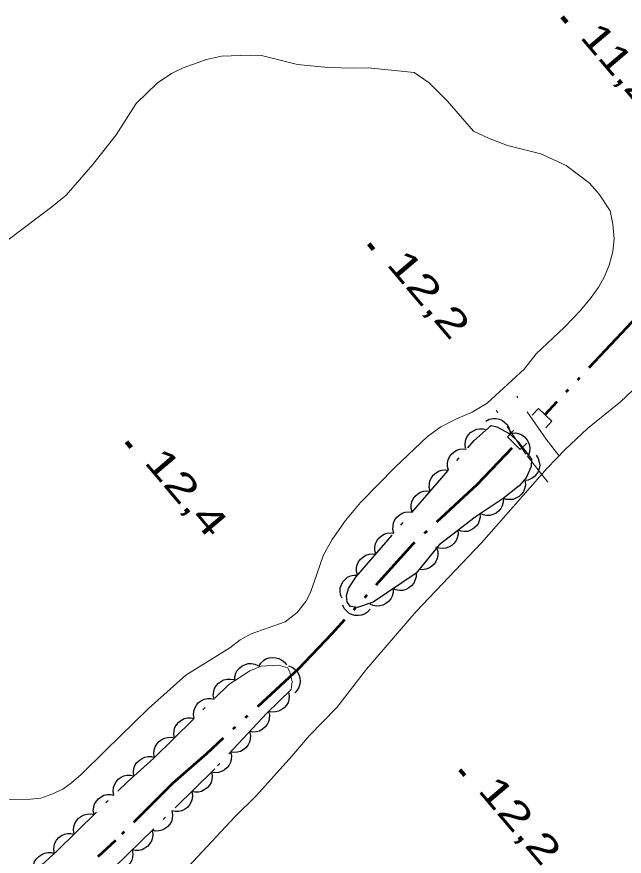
# Model space of a CAD drawing. Extents: x 386081 to 389416, y 5130568 to 5134082.
# Drawn here: x 387127.7 to 387193.3, y 5132295.3 to 5132386 of the extents above; entities that cross this region are included whole.
import ezdxf

# ---------------------------------------------------------------- set-up
doc = ezdxf.new("R2010")
doc.units = 0
doc.header["$LTSCALE"] = 1.2
for name, pattern in [('DASH_DOUBLE_DOT', [9.2, 5, -1.2, 0.3, -1.2, 0.3, -1.2]), ('DOT_DASHED', [7.7, 5, -1.2, 0.3, -1.2]), ('MEDIUM_DASHED', [4.5, 3, -1.5])]:
    doc.linetypes.add(name, pattern=pattern)
for name, color, linetype, lineweight in [('19', 7, 'Continuous', 13), ('2', 7, 'Continuous', 13), ('26', 7, 'Continuous', 35), ('3', 7, 'Continuous', 140), ('4', 7, 'DASH_DOUBLE_DOT', 53), ('44', 7, 'Continuous', 25)]:
    doc.layers.add(name, color=color, linetype=linetype, lineweight=lineweight)

msp = doc.modelspace()

# ---------------------------------------------------------------- linework, layer by layer
at = {"layer": '19', "linetype": 'MEDIUM_DASHED'}
for points in [[(387186.24, 5132338.63), (387184.86, 5132340.38), (387181.7, 5132345.03)], [(387185.04, 5132335.75), (387182.68, 5132338.79), (387179.46, 5132343.51)]]:
    msp.add_lwpolyline(points, dxfattribs=at)
at = {"layer": '2'}
for points in [[(387137.29, 5132306.76), (387141.91, 5132311.29), (387145.96, 5132314.91), (387150.7, 5132317.84), (387151.82, 5132318.7), (387153, 5132319.37), (387156.67, 5132320.64), (387157.98, 5132321.68), (387158.92, 5132322.85), (387159.43, 5132323.83), (387160.82, 5132327.9), (387161.76, 5132329.56), (387163.2, 5132331.59), (387164.82, 5132333.55), (387168.57, 5132337.36), (387172.07, 5132340.67), (387173.5, 5132341.71), (387175.12, 5132342.57), (387176.87, 5132343.3), (387178.49, 5132344.27), (387182.49, 5132347.95), (387183.8, 5132349.61), (387186.86, 5132352.5), (387188.49, 5132354.22), (387189.61, 5132355.57), (387190.55, 5132356.86), (387191.18, 5132357.97), (387191.69, 5132359.2), (387192.07, 5132360.68), (387192.2, 5132362.04), (387192.08, 5132363.64), (387191.78, 5132365.06), (387190.61, 5132366.86), (387189.56, 5132368.04), (387187.03, 5132369.97), (387184.3, 5132371.22), (387180.7, 5132372.11), (387178.65, 5132372.92), (387177.04, 5132373.67), (387174.2, 5132376.9), (387172.23, 5132378.89), (387170.62, 5132380.01), (387165.65, 5132380.53), (387164.1, 5132380.48), (387161.3, 5132380.55), (387158.01, 5132380.88), (387154.11, 5132381.83), (387152.93, 5132381.9), (387149.82, 5132381.79), (387148.2, 5132381.43), (387145.65, 5132380.52), (387144.41, 5132379.91), (387142.85, 5132378.87), (387140.6, 5132376.66), (387138.41, 5132373.28), (387135.91, 5132370.08), (387133.03, 5132366.77), (387131.47, 5132365.48), (387126.61, 5132361.81)], [(387196.22, 5132347.56), (387192.9, 5132344.43), (387189.35, 5132341.55), (387186.91, 5132339.28), (387184.97, 5132337.26), (387177.9, 5132329.21), (387170.84, 5132321.79), (387165.46, 5132315.53), (387162.27, 5132311.41), (387159.27, 5132308.34), (387157.4, 5132306.13), (387153.59, 5132301.9), (387151.28, 5132299.63), (387145.72, 5132293.68)], [(387133.6, 5132303.26), (387134.66, 5132304.18), (387137.29, 5132306.76)], [(387125.77, 5132301.46), (387129.19, 5132301.5), (387130.3, 5132301.62), (387131.49, 5132302.04), (387132.67, 5132302.59), (387133.6, 5132303.26)]]:
    msp.add_lwpolyline(points, dxfattribs=at)
at = {"layer": '26'}
for p, q in [((387184.04, 5132343.69), (387183.37, 5132342.97)), ((387184.04, 5132343.69), (387185.49, 5132342.35)), ((387185.49, 5132342.35), (387184.82, 5132341.62)), ((387180.68, 5132340.66), (387181.38, 5132341.36)), ((387180.68, 5132340.66), (387181.38, 5132341.36)), ((387182.08, 5132339.26), (387180.68, 5132340.66)), ((387182.08, 5132339.26), (387180.68, 5132340.66)), ((387182.08, 5132339.26), (387182.78, 5132339.96)), ((387182.08, 5132339.26), (387182.78, 5132339.96))]:
    msp.add_line(p, q, dxfattribs=at)
at = {"layer": '3'}
for p, q in [((387186.61, 5132386.03), (387187.12, 5132385.42)), ((387165.7, 5132361.49), (387166.21, 5132360.88)), ((387139.53, 5132340.09), (387140.04, 5132339.48)), ((387175.56, 5132304.65), (387176.07, 5132304.04))]:
    msp.add_line(p, q, dxfattribs=at)
at = {"layer": '4'}
for points in [[(387412.76, 5132329.3), (387404.72, 5132328.4), (387388.1, 5132327.21), (387367.32, 5132323.4), (387347.56, 5132323.3), (387334, 5132325.19), (387318, 5132327.93), (387302.98, 5132333.07), (387284.4, 5132339.09), (387277.22, 5132343.48), (387270.77, 5132348.95), (387262.86, 5132354.51), (387225.45, 5132375.95), (387219.98, 5132379.92), (387216.61, 5132376.79), (387213.07, 5132373.28), (387203.39, 5132363.11), (387193.58, 5132352.47), (387184.73, 5132343.04)], [(387181.17, 5132339.43), (387177.42, 5132335.5), (387170.48, 5132329.06), (387161.73, 5132319.36), (387158.1, 5132315.55), (387148.17, 5132306.41), (387144.55, 5132303.23), (387138.36, 5132297.03), (387136.43, 5132295.25)]]:
    msp.add_lwpolyline(points, dxfattribs=at)
at = {"layer": '44'}
for points in [[(387178.36, 5132342.35), (387178.73, 5132342.54), (387179.13, 5132342.62), (387179.46, 5132342.63), (387179.8, 5132342.55), (387180.14, 5132342.4), (387180.44, 5132342.17), (387180.68, 5132341.94), (387180.84, 5132341.63), (387180.96, 5132341.28), (387181, 5132340.92)], [(387176.16, 5132339.41), (387176.11, 5132339.83), (387176.17, 5132340.23), (387176.27, 5132340.54), (387176.46, 5132340.84), (387176.71, 5132341.11), (387177.04, 5132341.31), (387177.33, 5132341.46), (387177.68, 5132341.51), (387178.05, 5132341.5), (387178.4, 5132341.41)], [(387181.14, 5132341.04), (387181.55, 5132341.07), (387181.95, 5132340.97), (387182.26, 5132340.85), (387182.53, 5132340.64), (387182.78, 5132340.36), (387182.96, 5132340.02), (387183.08, 5132339.72), (387183.11, 5132339.37), (387183.07, 5132339), (387182.96, 5132338.66)], [(387174.32, 5132337.03), (387174.21, 5132337.43), (387174.22, 5132337.84), (387174.27, 5132338.17), (387174.43, 5132338.48), (387174.65, 5132338.78), (387174.94, 5132339.03), (387175.21, 5132339.21), (387175.55, 5132339.3), (387175.92, 5132339.34), (387176.28, 5132339.3)], [(387183.8, 5132338.66), (387184.02, 5132338.3), (387184.12, 5132337.91), (387184.17, 5132337.58), (387184.11, 5132337.23), (387183.99, 5132336.88), (387183.78, 5132336.57), (387183.57, 5132336.31), (387183.27, 5132336.13), (387182.93, 5132335.98), (387182.57, 5132335.92)], [(387172.35, 5132334.76), (387172.24, 5132335.17), (387172.26, 5132335.57), (387172.31, 5132335.9), (387172.47, 5132336.21), (387172.68, 5132336.51), (387172.98, 5132336.76), (387173.25, 5132336.94), (387173.59, 5132337.03), (387173.96, 5132337.07), (387174.32, 5132337.03)], [(387182.6, 5132335.86), (387182.63, 5132335.44), (387182.54, 5132335.04), (387182.43, 5132334.73), (387182.22, 5132334.45), (387181.95, 5132334.2), (387181.61, 5132334.02), (387181.31, 5132333.89), (387180.96, 5132333.86), (387180.59, 5132333.89), (387180.25, 5132334)], [(387170.39, 5132332.49), (387170.28, 5132332.9), (387170.29, 5132333.3), (387170.35, 5132333.63), (387170.5, 5132333.95), (387170.72, 5132334.24), (387171.02, 5132334.49), (387171.29, 5132334.67), (387171.63, 5132334.76), (387171.99, 5132334.8), (387172.35, 5132334.76)], [(387180.25, 5132334), (387180.24, 5132333.58), (387180.12, 5132333.19), (387179.98, 5132332.89), (387179.74, 5132332.63), (387179.46, 5132332.4), (387179.1, 5132332.25), (387178.79, 5132332.15), (387178.44, 5132332.15), (387178.08, 5132332.21), (387177.74, 5132332.35)], [(387168.43, 5132330.22), (387168.32, 5132330.63), (387168.33, 5132331.03), (387168.39, 5132331.36), (387168.54, 5132331.68), (387168.76, 5132331.98), (387169.05, 5132332.22), (387169.32, 5132332.4), (387169.66, 5132332.49), (387170.03, 5132332.54), (387170.39, 5132332.49)], [(387177.71, 5132332.39), (387177.74, 5132331.97), (387177.65, 5132331.57), (387177.53, 5132331.26), (387177.32, 5132330.99), (387177.04, 5132330.73), (387176.71, 5132330.55), (387176.4, 5132330.43), (387176.05, 5132330.41), (387175.68, 5132330.44), (387175.34, 5132330.55)], [(387175.34, 5132330.55), (387175.37, 5132330.13), (387175.27, 5132329.74), (387175.16, 5132329.43), (387174.94, 5132329.15), (387174.67, 5132328.9), (387174.33, 5132328.72), (387174.03, 5132328.6), (387173.68, 5132328.57), (387173.31, 5132328.6), (387172.97, 5132328.72)], [(387166.46, 5132327.96), (387166.35, 5132328.36), (387166.37, 5132328.77), (387166.42, 5132329.09), (387166.58, 5132329.41), (387166.79, 5132329.71), (387167.09, 5132329.95), (387167.36, 5132330.13), (387167.7, 5132330.23), (387168.07, 5132330.27), (387168.43, 5132330.22)], [(387164.5, 5132325.69), (387164.39, 5132326.09), (387164.4, 5132326.5), (387164.46, 5132326.82), (387164.61, 5132327.14), (387164.83, 5132327.44), (387165.13, 5132327.68), (387165.4, 5132327.86), (387165.74, 5132327.96), (387166.11, 5132328), (387166.46, 5132327.96)], [(387173.04, 5132328.64), (387173.16, 5132328.24), (387173.16, 5132327.84), (387173.11, 5132327.51), (387172.97, 5132327.19), (387172.76, 5132326.88), (387172.47, 5132326.63), (387172.2, 5132326.45), (387171.87, 5132326.34), (387171.5, 5132326.29), (387171.14, 5132326.32)], [(387162.83, 5132323.2), (387162.66, 5132323.59), (387162.62, 5132323.99), (387162.63, 5132324.32), (387162.75, 5132324.66), (387162.92, 5132324.98), (387163.18, 5132325.26), (387163.43, 5132325.48), (387163.75, 5132325.62), (387164.11, 5132325.7), (387164.47, 5132325.71)], [(387170.82, 5132325.93), (387170.82, 5132325.51), (387170.7, 5132325.12), (387170.57, 5132324.82), (387170.34, 5132324.56), (387170.05, 5132324.32), (387169.7, 5132324.16), (387169.39, 5132324.06), (387169.04, 5132324.05), (387168.68, 5132324.11), (387168.34, 5132324.24)], [(387168.34, 5132324.24), (387168.34, 5132323.82), (387168.23, 5132323.43), (387168.09, 5132323.13), (387167.86, 5132322.87), (387167.57, 5132322.63), (387167.23, 5132322.47), (387166.92, 5132322.37), (387166.56, 5132322.36), (387166.2, 5132322.42), (387165.86, 5132322.55)], [(387165.87, 5132322.02), (387165.59, 5132321.71), (387165.24, 5132321.5), (387164.94, 5132321.37), (387164.59, 5132321.33), (387164.22, 5132321.35), (387163.86, 5132321.46), (387163.56, 5132321.59), (387163.29, 5132321.83), (387163.06, 5132322.11), (387162.9, 5132322.44)], [(387151.23, 5132314.3), (387151.24, 5132314.71), (387151.36, 5132315.1), (387151.51, 5132315.4), (387151.74, 5132315.66), (387152.03, 5132315.89), (387152.38, 5132316.04), (387152.69, 5132316.14), (387153.05, 5132316.14), (387153.41, 5132316.08), (387153.74, 5132315.94)], [(387153.82, 5132315.83), (387154.04, 5132316.19), (387154.34, 5132316.47), (387154.61, 5132316.66), (387154.94, 5132316.77), (387155.31, 5132316.82), (387155.69, 5132316.78), (387156.01, 5132316.71), (387156.31, 5132316.53), (387156.6, 5132316.3), (387156.82, 5132316.01)], [(387157.03, 5132315.91), (387157.42, 5132315.76), (387157.75, 5132315.52), (387157.98, 5132315.28), (387158.15, 5132314.97), (387158.26, 5132314.62), (387158.29, 5132314.24), (387158.28, 5132313.92), (387158.16, 5132313.58), (387157.98, 5132313.26), (387157.74, 5132312.99)], [(387149, 5132312.31), (387148.92, 5132312.72), (387148.97, 5132313.12), (387149.05, 5132313.44), (387149.23, 5132313.75), (387149.47, 5132314.03), (387149.79, 5132314.25), (387150.07, 5132314.4), (387150.42, 5132314.47), (387150.79, 5132314.48), (387151.14, 5132314.41)], [(387146.86, 5132310.21), (387146.78, 5132310.62), (387146.83, 5132311.02), (387146.91, 5132311.34), (387147.09, 5132311.65), (387147.33, 5132311.93), (387147.64, 5132312.15), (387147.93, 5132312.3), (387148.28, 5132312.37), (387148.65, 5132312.38), (387149, 5132312.31)], [(387157.04, 5132313.08), (387157.11, 5132312.67), (387157.07, 5132312.27), (387156.99, 5132311.95), (387156.81, 5132311.65), (387156.57, 5132311.37), (387156.25, 5132311.15), (387155.97, 5132310.99), (387155.62, 5132310.92), (387155.25, 5132310.91), (387154.9, 5132310.98)], [(387154.89, 5132310.99), (387154.98, 5132310.59), (387154.95, 5132310.18), (387154.89, 5132309.86), (387154.72, 5132309.55), (387154.49, 5132309.26), (387154.19, 5132309.02), (387153.91, 5132308.85), (387153.57, 5132308.77), (387153.2, 5132308.75), (387152.84, 5132308.8)], [(387144.72, 5132308.11), (387144.64, 5132308.52), (387144.69, 5132308.92), (387144.77, 5132309.24), (387144.95, 5132309.54), (387145.19, 5132309.82), (387145.5, 5132310.04), (387145.79, 5132310.2), (387146.14, 5132310.27), (387146.51, 5132310.28), (387146.86, 5132310.21)], [(387152.84, 5132308.8), (387152.93, 5132308.39), (387152.9, 5132307.99), (387152.84, 5132307.66), (387152.67, 5132307.36), (387152.44, 5132307.06), (387152.14, 5132306.83), (387151.86, 5132306.66), (387151.52, 5132306.58), (387151.15, 5132306.55), (387150.79, 5132306.61)], [(387142.58, 5132306), (387142.5, 5132306.42), (387142.55, 5132306.82), (387142.63, 5132307.14), (387142.81, 5132307.44), (387143.05, 5132307.72), (387143.36, 5132307.94), (387143.65, 5132308.1), (387143.99, 5132308.17), (387144.36, 5132308.18), (387144.72, 5132308.11)], [(387140.35, 5132304), (387140.29, 5132304.41), (387140.35, 5132304.82), (387140.45, 5132305.13), (387140.64, 5132305.43), (387140.9, 5132305.69), (387141.22, 5132305.9), (387141.51, 5132306.04), (387141.86, 5132306.09), (387142.23, 5132306.09), (387142.58, 5132306)], [(387150.79, 5132306.61), (387150.88, 5132306.2), (387150.85, 5132305.8), (387150.79, 5132305.47), (387150.62, 5132305.16), (387150.39, 5132304.87), (387150.09, 5132304.64), (387149.81, 5132304.47), (387149.47, 5132304.39), (387149.1, 5132304.36), (387148.74, 5132304.42)], [(387148.73, 5132304.43), (387148.8, 5132304.02), (387148.76, 5132303.62), (387148.68, 5132303.3), (387148.5, 5132303), (387148.26, 5132302.71), (387147.94, 5132302.5), (387147.66, 5132302.34), (387147.31, 5132302.27), (387146.94, 5132302.26), (387146.59, 5132302.33)], [(387138.17, 5132301.93), (387138.1, 5132302.34), (387138.15, 5132302.74), (387138.23, 5132303.06), (387138.41, 5132303.37), (387138.65, 5132303.65), (387138.96, 5132303.87), (387139.25, 5132304.02), (387139.59, 5132304.09), (387139.96, 5132304.1), (387140.31, 5132304.03)], [(387136.04, 5132299.83), (387135.96, 5132300.24), (387136.01, 5132300.64), (387136.09, 5132300.96), (387136.27, 5132301.26), (387136.51, 5132301.55), (387136.82, 5132301.76), (387137.11, 5132301.92), (387137.45, 5132301.99), (387137.82, 5132302), (387138.17, 5132301.93)], [(387146.59, 5132302.33), (387146.66, 5132301.92), (387146.62, 5132301.52), (387146.54, 5132301.2), (387146.36, 5132300.89), (387146.12, 5132300.61), (387145.8, 5132300.39), (387145.52, 5132300.24), (387145.17, 5132300.17), (387144.8, 5132300.16), (387144.45, 5132300.23)], [(387133.9, 5132297.72), (387133.82, 5132298.13), (387133.87, 5132298.54), (387133.95, 5132298.86), (387134.13, 5132299.16), (387134.37, 5132299.44), (387134.68, 5132299.66), (387134.97, 5132299.82), (387135.31, 5132299.89), (387135.68, 5132299.9), (387136.04, 5132299.83)], [(387144.45, 5132300.23), (387144.52, 5132299.82), (387144.48, 5132299.41), (387144.4, 5132299.09), (387144.22, 5132298.79), (387143.98, 5132298.51), (387143.66, 5132298.29), (387143.38, 5132298.13), (387143.03, 5132298.07), (387142.66, 5132298.05), (387142.31, 5132298.13)], [(387142.31, 5132298.13), (387142.38, 5132297.71), (387142.34, 5132297.31), (387142.26, 5132296.99), (387142.08, 5132296.69), (387141.84, 5132296.41), (387141.52, 5132296.19), (387141.24, 5132296.03), (387140.89, 5132295.96), (387140.52, 5132295.95), (387140.17, 5132296.02)], [(387131.76, 5132295.62), (387131.68, 5132296.03), (387131.73, 5132296.44), (387131.81, 5132296.76), (387131.99, 5132297.06), (387132.23, 5132297.34), (387132.54, 5132297.56), (387132.83, 5132297.72), (387133.17, 5132297.78), (387133.54, 5132297.79), (387133.9, 5132297.72)], [(387129.52, 5132293.62), (387129.46, 5132294.03), (387129.52, 5132294.44), (387129.62, 5132294.75), (387129.81, 5132295.05), (387130.06, 5132295.32), (387130.39, 5132295.52), (387130.68, 5132295.67), (387131.03, 5132295.72), (387131.4, 5132295.72), (387131.75, 5132295.63)], [(387140.17, 5132296.02), (387140.24, 5132295.61), (387140.2, 5132295.21), (387140.12, 5132294.89), (387139.94, 5132294.59), (387139.7, 5132294.3), (387139.38, 5132294.09), (387139.1, 5132293.93), (387138.75, 5132293.86), (387138.38, 5132293.85), (387138.03, 5132293.92)]]:
    msp.add_lwpolyline(points, dxfattribs=at)
at = {"layer": '44', "linetype": 'DOT_DASHED'}
msp.add_lwpolyline([(387170.82, 5132325.93), (387166.2, 5132322.78), (387164.51, 5132322.21), (387163.73, 5132322.32), (387163.36, 5132322.8), (387163.29, 5132323.49), (387163.52, 5132324.26), (387164.32, 5132325.48), (387177.11, 5132340.26), (387178.92, 5132341.88), (387179.54, 5132341.71), (387180.93, 5132340.96), (387181.84, 5132340.12), (387183.29, 5132338.22), (387183.26, 5132337.45), (387182.7, 5132336.2), (387181.97, 5132335.36), (387180.22, 5132333.98), (387177.19, 5132331.98), (387173.32, 5132328.99)], close=True, dxfattribs=at)
at = {"layer": '44', "linetype": 'DOT_DASHED', "lineweight": 13}
msp.add_lwpolyline([(387130.36, 5132294.38), (387132.01, 5132295.87), (387139.62, 5132303.35), (387142.49, 5132305.92), (387150.61, 5132313.89), (387152.86, 5132315.36), (387154.1, 5132315.85), (387155.96, 5132315.96), (387156.96, 5132315.7), (387157.2, 5132315.21), (387157.44, 5132314.22), (387157.32, 5132313.36), (387154.69, 5132310.78), (387149.07, 5132304.77), (387138.21, 5132294.1)], dxfattribs=at)

# ---------------------------------------------------------------- texts
at = {"layer": '3'}
for s, width, p in [('11,2   ', 1.3, (387188.44, 5132383.81)), ('12,2   ', 1.4, (387167.53, 5132359.27)), ('12,4   ', 1.4, (387141.36, 5132337.87)), ('12,2   ', 1.4, (387177.39, 5132302.43))]:
    msp.add_text(s, height=3, rotation=310.294, dxfattribs=dict(at, width=width)).set_placement(p)

doc.saveas('drawing.dxf')
